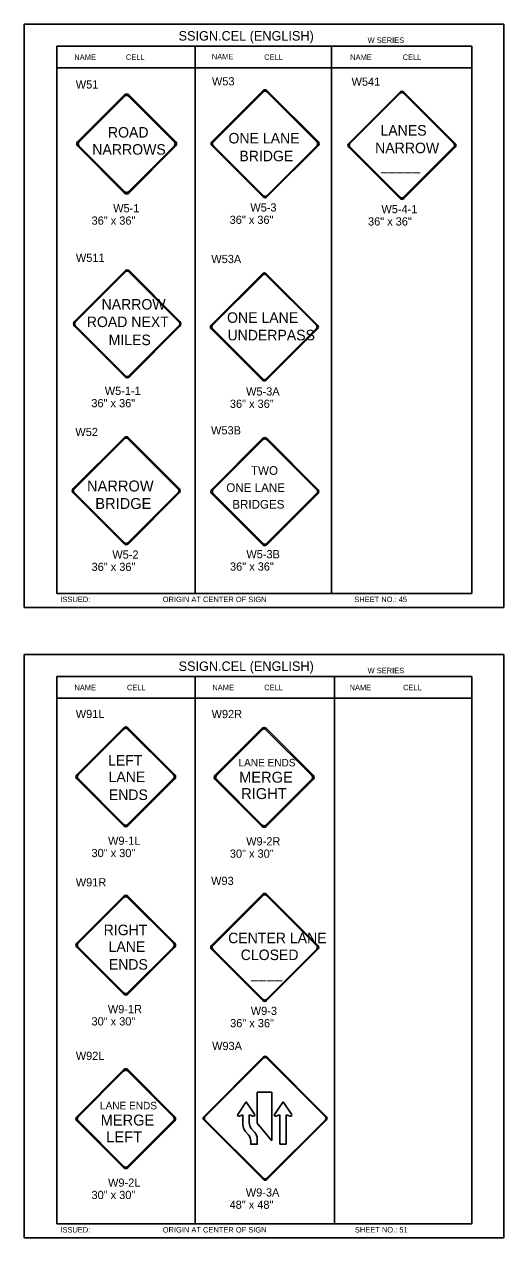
# Model space of a CAD drawing. Extents: x -5299 to 22597, y -19549 to -1808.
# Drawn here: x 1769 to 2470, y -5466 to -3692 of the extents above; entities that cross this region are included whole.
import ezdxf

# ---------------------------------------------------------------- set-up
doc = ezdxf.new("R2010")
doc.units = 0
for name, color, linetype in [('Level 1', 7, 'Continuous'), ('Level 2', 7, 'Continuous'), ('Level 3', 7, 'Continuous'), ('Level 62', 7, 'Continuous')]:
    doc.layers.add(name, color=color, linetype=linetype)

msp = doc.modelspace()

# ---------------------------------------------------------------- linework, layer by layer
at = {"layer": 'Level 1'}
for p, q in [((2423.7, -3724.4), (1816.7, -3724.4)), ((1816.7, -3724.4), (1816.7, -4524.4)), ((2019, -3724.4), (2019, -4524.4)), ((2218.2, -3724.4), (2218.2, -4524.4)), ((2423.7, -3724.4), (2423.7, -4524.4)), ((2423.7, -3756), (1816.7, -3756)), ((1847.1, -3864.1), (1915.9, -3795.4)), ((1921.9, -3795.4), (1990.6, -3864.1)), ((2043.5, -3864.1), (2118.6, -3788.9)), ((2045.3, -3864.3), (2118.9, -3790.7)), ((2123.8, -3790.7), (2197.4, -3864.3)), ((2124, -3788.9), (2199.2, -3864.1)), ((2243.6, -3866.3), (2318.7, -3791.2)), ((2245.3, -3866.5), (2318.9, -3793)), ((2323.8, -3793), (2397.4, -3866.5)), ((2324.1, -3791.2), (2399.2, -3866.3)), ((1849.1, -3864.4), (1916.1, -3797.4)), ((1921.6, -3797.4), (1988.7, -3864.4)), ((1915.9, -3938.9), (1847.1, -3870.1)), ((1916.1, -3936.9), (1849.1, -3869.9)), ((1919, -3867), (1919, -3867)), ((1988.7, -3869.9), (1921.6, -3936.9)), ((1990.6, -3870.1), (1921.9, -3938.9)), ((2118.6, -3944.6), (2043.5, -3869.4)), ((2118.9, -3942.8), (2045.3, -3869.2)), ((2121.3, -3867), (2121.3, -3867)), ((2197.4, -3869.2), (2123.8, -3942.8)), ((2199.2, -3869.4), (2124, -3944.6)), ((2318.7, -3946.8), (2243.6, -3871.7)), ((2318.9, -3945), (2245.3, -3871.4)), ((2321.4, -3869), (2321.4, -3869)), ((2397.4, -3871.4), (2323.8, -3945)), ((2399.2, -3871.7), (2324.1, -3946.8)), ((1842.6, -4126.7), (1917, -4052.3)), ((1843.7, -4127.5), (1917.2, -4054)), ((1922.1, -4054), (1995.6, -4127.5)), ((1922.4, -4052.3), (1996.8, -4126.7)), ((2042.4, -4132), (2117.6, -4056.9)), ((2044.2, -4132.2), (2117.8, -4058.7)), ((2122.7, -4058.7), (2196.3, -4132.2)), ((2122.9, -4056.9), (2198.1, -4132)), ((1917.2, -4206.1), (1843.7, -4132.6)), ((1919.5, -4130), (1919.5, -4130)), ((1995.6, -4132.6), (1922.1, -4206.1)), ((1917, -4207.9), (1842.6, -4133.5)), ((1996.8, -4133.5), (1922.4, -4207.9)), ((2117.6, -4212.5), (2042.4, -4137.4)), ((2117.8, -4210.7), (2044.2, -4137.1)), ((2120.2, -4134.7), (2120.2, -4134.7)), ((2196.3, -4137.1), (2122.7, -4210.7)), ((2198.1, -4137.4), (2122.9, -4212.5)), ((1840.4, -4371.4), (1915.5, -4296.3)), ((1842.2, -4371.6), (1915.7, -4298)), ((1920.7, -4298), (1994.2, -4371.6)), ((1920.9, -4296.3), (1996, -4371.4)), ((2043.1, -4372.6), (2118.2, -4297.4)), ((2044.9, -4372.8), (2118.5, -4299.2)), ((2123.4, -4299.2), (2197, -4372.8)), ((2123.6, -4297.4), (2198.8, -4372.6)), ((1915.5, -4451.9), (1840.4, -4376.8)), ((1915.7, -4450.1), (1842.2, -4376.5)), ((1918.2, -4374.1), (1918.2, -4374.1)), ((1994.2, -4376.5), (1920.7, -4450.1)), ((1996, -4376.8), (1920.9, -4451.9)), ((2118.2, -4453.1), (2043.1, -4377.9)), ((2118.5, -4451.3), (2044.9, -4377.7)), ((2120.9, -4375.2), (2120.9, -4375.2)), ((2120.9, -4375.2), (2120.9, -4375.2)), ((2197, -4377.7), (2123.4, -4451.3)), ((2198.8, -4377.9), (2123.6, -4453.1)), ((1816.7, -4524.4), (2423.7, -4524.4)), ((2423.7, -4645.8), (1816.7, -4645.8)), ((1816.7, -4645.8), (1816.7, -5445.8)), ((2019, -4645.8), (2019, -5445.8)), ((2223, -4645.8), (2223, -5445.8)), ((2423.7, -4645.8), (2423.7, -5445.8)), ((2423.7, -4677.4), (1816.7, -4677.4)), ((1845.8, -4789.2), (1914.6, -4720.4)), ((1847.8, -4789.4), (1914.8, -4722.4)), ((1920.3, -4722.4), (1987.3, -4789.4)), ((1920.6, -4720.4), (1989.3, -4789.2)), ((2048.1, -4790), (2116.9, -4721.3)), ((2050.1, -4790.3), (2117.1, -4723.3)), ((2122.6, -4723.3), (2189.6, -4790.3)), ((2122.8, -4721.3), (2191.6, -4790)), ((1914.6, -4863.9), (1845.8, -4795.1)), ((1914.8, -4861.9), (1847.8, -4794.9)), ((1917.2, -4792.2), (1917.2, -4792.2)), ((1987.3, -4794.9), (1920.3, -4861.9)), ((1989.3, -4795.1), (1920.6, -4863.9)), ((2116.9, -4864.8), (2048.1, -4796)), ((2117.1, -4862.8), (2050.1, -4795.8)), ((2120.1, -4792.6), (2120.1, -4792.6)), ((2189.6, -4795.8), (2122.6, -4862.8)), ((2191.6, -4796), (2122.8, -4864.8)), ((1845.8, -5035.3), (1914.6, -4966.5)), ((1920.6, -4966.5), (1989.3, -5035.3)), ((2043, -5039), (2118.1, -4963.9)), ((2044.8, -5039.2), (2118.3, -4965.6)), ((2123.2, -4965.6), (2196.8, -5039.2)), ((2123.5, -4963.9), (2198.6, -5039)), ((1847.8, -5035.5), (1914.8, -4968.5)), ((1920.3, -4968.5), (1987.3, -5035.5)), ((1914.6, -5110), (1845.8, -5041.2)), ((1914.8, -5108), (1847.8, -5041)), ((1917.5, -5037.8), (1917.5, -5037.8)), ((1987.3, -5041), (1920.3, -5108)), ((1989.3, -5041.3), (1920.6, -5110)), ((2118.1, -5119.4), (2043, -5044.3)), ((2118.3, -5117.7), (2044.8, -5044.1)), ((2119.8, -5041.7), (2119.8, -5041.7)), ((2196.8, -5044.1), (2123.2, -5117.7)), ((2198.6, -5044.3), (2123.5, -5119.4)), ((2031.7, -5289), (2119.1, -5201.6)), ((2033.3, -5289.2), (2119.3, -5203.2)), ((2123.5, -5203.2), (2209.6, -5289.2)), ((2123.7, -5201.6), (2211.1, -5289)), ((1845.8, -5289), (1914.6, -5220.2)), ((1847.8, -5289.2), (1914.8, -5222.2)), ((1920.3, -5222.2), (1987.3, -5289.2)), ((1920.6, -5220.2), (1989.3, -5289)), ((2081.2, -5285.6), (2093.5, -5267.4)), ((2093.5, -5267.4), (2081.2, -5285.6)), ((2093.5, -5267.4), (2105.9, -5285.5)), ((2105.9, -5285.5), (2093.5, -5267.4)), ((2109.6, -5253.3), (2109.6, -5298.3)), ((2109.6, -5253.3), (2131.2, -5253.3)), ((2131.2, -5253.3), (2131.2, -5298.3)), ((2135.2, -5285.6), (2147.5, -5267.4)), ((2147.5, -5267.4), (2159.9, -5285.5)), ((1914.6, -5363.7), (1845.8, -5294.9)), ((1914.8, -5361.7), (1847.8, -5294.7)), ((1917.2, -5292), (1917.2, -5292)), ((1987.3, -5294.7), (1920.3, -5361.7)), ((1989.3, -5294.9), (1920.6, -5363.7)), ((2119.1, -5381), (2031.7, -5293.6)), ((2119.3, -5379.4), (2033.3, -5293.4)), ((2088.8, -5286.5), (2083.2, -5288.3)), ((2083.2, -5288.3), (2088.8, -5286.5)), ((2088.8, -5286.5), (2088.8, -5300.7)), ((2103.9, -5288.3), (2098.2, -5286.5)), ((2098.2, -5297.4), (2098.2, -5286.5)), ((2098.2, -5286.5), (2103.9, -5288.3)), ((2109.7, -5298.4), (2131.3, -5324.1)), ((2120.4, -5292), (2120.4, -5292)), ((2209.6, -5293.4), (2123.5, -5379.4)), ((2211.1, -5293.6), (2123.7, -5381)), ((2131.2, -5298.3), (2131.2, -5324)), ((2142.7, -5286.5), (2137.2, -5288.3)), ((2142.7, -5286.5), (2142.7, -5329.4)), ((2152.1, -5286.4), (2152.1, -5329.4)), ((2157.9, -5288.3), (2152.1, -5286.4)), ((2092.2, -5310), (2096.9, -5315.6)), ((2106.3, -5312.3), (2101.6, -5306.7)), ((2100.2, -5329.4), (2109.6, -5329.4)), ((2100.3, -5324.9), (2100.3, -5329.5)), ((2109.7, -5329.5), (2109.7, -5321.5)), ((1816.7, -5445.8), (2423.7, -5445.8))]:
    msp.add_line(p, q, dxfattribs=at)
for centre, radius, start, end in [((1918.9, -3798.4), 4.23, 45, 135), ((2121.3, -3791.6), 3.8, 45, 135), ((2121.3, -3793.2), 3.48, 45, 135), ((2321.4, -3793.8), 3.8, 45, 135), ((2321.4, -3795.4), 3.48, 45, 135), ((1918.9, -3800.1), 3.88, 45, 135), ((1850.1, -3867.1), 4.23, 135, 225), ((1851.9, -3867.1), 3.88, 135, 225), ((1985.9, -3867.1), 3.88, 315, 45), ((1987.7, -3867.1), 4.23, 315, 45), ((2046.2, -3866.8), 3.8, 135, 225), ((2047.8, -3866.8), 3.48, 135, 225), ((2194.9, -3866.8), 3.48, 315, 45), ((2196.5, -3866.8), 3.8, 315, 45), ((2246.2, -3869), 3.8, 135, 225), ((2247.8, -3869), 3.48, 135, 225), ((2394.9, -3869), 3.48, 315, 45), ((2396.5, -3869), 3.8, 315, 45), ((1918.9, -3934.2), 3.88, 225, 315), ((1918.9, -3935.9), 4.23, 225, 315), ((2121.3, -3941.9), 3.8, 225, 315), ((2121.3, -3940.3), 3.48, 225, 315), ((2321.4, -3944.1), 3.8, 225, 315), ((2321.4, -3942.6), 3.48, 225, 315), ((1919.7, -4054.9), 3.8, 45, 135), ((1919.7, -4056.5), 3.48, 45, 135), ((2120.2, -4059.5), 3.8, 45, 135), ((2120.2, -4061.1), 3.48, 45, 135), ((1846, -4130.1), 4.8, 135.0002, 225), ((1846.3, -4130.1), 3.6, 135.0004, 224.9996), ((1993.1, -4130.1), 3.6, 315, 45), ((1993.4, -4130.1), 4.8, 314.9996, 45.0002), ((2045.1, -4134.7), 3.8, 135, 225), ((2046.7, -4134.7), 3.48, 135, 225), ((2193.8, -4134.7), 3.48, 315, 45), ((2195.4, -4134.7), 3.8, 315, 45), ((1919.7, -4205.2), 3.8, 225, 315), ((1919.7, -4203.6), 3.48, 225, 315), ((2120.2, -4209.8), 3.8, 225, 315), ((2120.2, -4208.3), 3.48, 225, 315), ((1918.2, -4298.9), 3.8, 45, 135), ((1918.2, -4300.5), 3.48, 45, 135), ((2120.9, -4300.1), 3.8, 45, 135), ((2120.9, -4301.7), 3.48, 45, 135), ((1843.1, -4374.1), 3.8, 135, 225), ((1844.6, -4374.1), 3.48, 135, 225), ((1991.8, -4374.1), 3.48, 315, 45), ((1993.3, -4374.1), 3.8, 315, 45), ((2045.8, -4375.2), 3.8, 135, 225), ((2047.4, -4375.2), 3.48, 135, 225), ((2194.5, -4375.2), 3.48, 315, 45), ((2196.1, -4375.2), 3.8, 315, 45), ((1918.2, -4449.2), 3.8, 225, 315), ((1918.2, -4447.6), 3.48, 225, 315), ((2120.9, -4448.8), 3.48, 225, 315), ((2120.9, -4450.4), 3.8, 225, 315), ((1917.6, -4723.4), 4.23, 45, 135), ((1917.6, -4725.2), 3.87, 45, 135), ((2119.9, -4724.3), 4.23, 45, 135), ((2119.9, -4726), 3.87, 45, 135), ((1848.8, -4792.2), 4.23, 135, 225), ((1986.3, -4792.2), 4.23, 315, 45), ((1850.6, -4792.2), 3.87, 135, 225), ((1984.6, -4792.2), 3.87, 315, 45), ((2051.1, -4793), 4.23, 135, 225), ((2052.9, -4793), 3.87, 135, 225), ((2186.9, -4793), 3.87, 315, 45), ((2188.6, -4793), 4.23, 315, 45), ((1917.6, -4860.9), 4.23, 225, 315), ((1917.6, -4859.2), 3.87, 225, 315), ((2119.9, -4861.8), 4.23, 225, 315), ((2119.9, -4860), 3.87, 225, 315), ((1917.6, -4969.5), 4.23, 45, 135), ((2120.8, -4966.5), 3.79, 45, 135), ((2120.8, -4968.1), 3.48, 45, 135), ((1917.6, -4971.3), 3.87, 45, 135), ((1848.8, -5038.3), 4.23, 135, 225), ((1850.6, -5038.3), 3.87, 135, 225), ((1984.6, -5038.3), 3.87, 315, 45), ((1986.3, -5038.3), 4.23, 315, 45), ((2045.7, -5041.6), 3.79, 135, 225), ((2047.2, -5041.6), 3.48, 135, 225), ((2194.3, -5041.6), 3.48, 315, 45), ((2195.9, -5041.6), 3.79, 315, 45), ((1917.6, -5105.3), 3.87, 225, 315), ((1917.6, -5107), 4.23, 225, 315), ((2120.8, -5116.8), 3.79, 225, 315), ((2120.8, -5115.2), 3.48, 225, 315), ((2121.4, -5203.9), 3.25, 45, 135), ((2121.4, -5205.3), 2.98, 45, 135), ((1917.6, -5223.2), 4.23, 45, 135), ((1917.6, -5225), 3.87, 45, 135), ((2082.7, -5286.6), 1.8, 145.9722, 288.4349), ((2082.7, -5286.6), 1.8, 145.9722, 288.4349), ((2104.4, -5286.6), 1.8, 252.5528, 34.3628), ((2104.4, -5286.6), 1.8, 252.5528, 34.3628), ((2136.7, -5286.6), 1.8, 145.9722, 288.4349), ((2158.4, -5286.6), 1.8, 252.5528, 34.3628), ((1848.8, -5292), 4.23, 135, 225), ((1850.6, -5292), 3.87, 135, 225), ((1984.6, -5292), 3.87, 315, 45), ((1986.3, -5292), 4.23, 315, 45), ((2034, -5291.3), 3.25, 135, 225), ((2035.4, -5291.3), 2.98, 135, 225), ((2103.2, -5300.7), 14.4, 180, 220.1009), ((2112.6, -5297.4), 14.4, 180, 220.1009), ((2207.4, -5291.3), 2.98, 315, 45), ((2208.8, -5291.3), 3.25, 315, 45), ((2085.9, -5324.9), 14.4, 0, 40.1009), ((2095.3, -5321.5), 14.4, 0, 40.1009), ((1917.6, -5360.7), 4.23, 225, 315), ((1917.6, -5359), 3.87, 225, 315), ((2121.4, -5378.7), 3.25, 225, 315), ((2121.4, -5377.3), 2.98, 225, 315)]:
    msp.add_arc(centre, radius, start, end, dxfattribs=at)
at = {"layer": 'Level 3'}
msp.add_line((2142.7, -5329.4), (2152.1, -5329.4), dxfattribs=at)
at = {"layer": 'Level 62'}
for points in [[(1769.2, -4544.5), (2470.2, -4544.5), (2470.2, -3692.2), (1769.2, -3692.2)], [(1769.2, -5466), (2470.2, -5466), (2470.2, -4613.6), (1769.2, -4613.6)]]:
    msp.add_lwpolyline(points, close=True, dxfattribs=at)

# ---------------------------------------------------------------- texts
at = {"layer": 'Level 1'}
for s, height, p in [('ROAD', 15.37, (1891.5, -3857.8)), ('LANES', 15.37, (2290, -3854.9)), ('ONE LANE', 15.37, (2067.8, -3866.4)), ('NARROW', 15.37, (2282.2, -3880.6)), ('NARROWS', 15.37, (1868.7, -3882.8)), ('BRIDGE', 15.37, (2083.7, -3892.4)), ('_____', 15.37, (2291, -3905.6)), ('NARROW', 15.37, (1882.2, -4109.2)), ('ONE LANE', 15.37, (2065.7, -4128.6)), ('ROAD NEXT', 15.37, (1860.6, -4134.8)), ('  MILES', 15.37, (1881.1, -4161.2)), ('UNDERPASS', 15.37, (2066.3, -4154.2)), ('TWO', 12.68, (2100.6, -4350.8)), ('NARROW', 16, (1860.9, -4375.1)), ('ONE LANE', 12.68, (2064.6, -4375.8)), ('BRIDGE', 16, (1873, -4400.7)), ('BRIDGES', 12.68, (2073.3, -4400.2)), ('LEFT', 15.36, (1891.7, -4775.7)), ('LANE ENDS', 11, (2082.4, -4777)), ('LANE', 15.36, (1892.5, -4800)), ('MERGE', 16, (2083.3, -4800.8)), ('ENDS', 15.36, (1892.8, -4826.1)), ('RIGHT', 16, (2086.3, -4824.7)), ('RIGHT', 15.36, (1885.3, -5023.7)), ('LANE', 15.36, (1892.5, -5048.1)), ('CENTER LANE', 15.363, (2067.3, -5035.4)), ('CLOSED', 15.36, (2085.7, -5060.1)), ('ENDS', 15.36, (1892.8, -5074.1)), ('____', 15.36, (2100.8, -5086.5)), ('LANE ENDS', 11, (1879.9, -5278.3)), ('MERGE', 16, (1880.9, -5302)), ('LEFT', 16, (1889, -5326.5))]:
    msp.add_text(s, height=height, dxfattribs=at).set_placement(p)
at = {"layer": 'Level 2'}
for s, p in [('W51', (1844.5, -3786.1)), ('W53', (2043.6, -3781.5)), ('W541', (2247.7, -3782)), ('W511', (1844.7, -4039.5)), ('W53A', (2042.7, -4041.3)), ('W52', (1843.9, -4294.1)), ('W53B', (2042.3, -4291.7)), ('W91L', (1844.5, -4706.3)), ('W92R', (2043.1, -4706.4)), ('W91R', (1844.5, -4952.4)), ('W93', (2042.4, -4950.3)), ('W93A', (2043.8, -5191.6)), ('W92L', (1844.5, -5206.1))]:
    msp.add_text(s, height=12, dxfattribs=at).set_placement(p)
at = {"layer": 'Level 3'}
for s, height, p in [('SSIGN.CEL (ENGLISH)', 13.857, (1994.8, -3716)), ('W SERIES', 7.92, (2271.2, -3719.4)), ('NAME', 7.92, (1842.3, -3744.2)), ('CELL', 7.92, (1917.7, -3744.2)), ('NAME', 7.92, (2043.4, -3743.4)), ('CELL', 7.92, (2120, -3744.2)), ('NAME', 7.92, (2245.7, -3744.2)), ('CELL', 7.92, (2322.3, -3744.2)), ('W5-1', 12, (1899.2, -3967.1)), ('W5-3', 12, (2099.7, -3966)), ('36" x 36"', 12, (1867.6, -3985.1)), ('36" x 36"', 12, (2069.5, -3984)), ('W5-4-1', 12, (2291.4, -3968.4)), ('36" x 36"', 12, (2271.8, -3986.4)), ('W5-1-1', 12, (1886.9, -4234)), ('W5-3A', 12, (2093.5, -4234.9)), ('36" x 36"', 12, (1867.3, -4252)), ('36" x 36"', 12, (2069.8, -4252.9)), ('W5-2', 12, (1897.9, -4473.3)), ('W5-3B', 12, (2093.9, -4472.8)), ('36" x 36"', 12, (1867.6, -4491.3)), ('36" x 36"', 12, (2070, -4490.8)), ('ISSUED:', 7.92, (1822, -4536.8)), ('ORIGIN AT CENTER OF SIGN', 7.918, (1971.6, -4536.8)), ('SHEET NO.: 45', 7.918, (2251.7, -4536.8)), ('SSIGN.CEL (ENGLISH)', 13.857, (1994.8, -4637.4)), ('W SERIES', 7.92, (2271.2, -4640.8)), ('NAME', 7.92, (1842.5, -4665.6)), ('CELL', 7.92, (1919.3, -4665.6)), ('NAME', 7.92, (2044.2, -4665.6)), ('CELL', 7.92, (2120, -4665.6)), ('NAME', 7.92, (2244.8, -4665.6)), ('CELL', 7.92, (2323.1, -4665.6)), ('W9-1L', 12, (1891.7, -4891.6)), ('W9-2R', 12, (2093.7, -4892.5)), ('30" x 30"', 12, (1867.5, -4909.6)), ('30" x 30"', 12, (2069.8, -4910.5)), ('W9-1R', 12, (1891.4, -5137.7)), ('30" x 30"', 12, (1867.5, -5155.7)), ('W9-3', 12, (2100.4, -5140.3)), ('36" x 36"', 12, (2070.2, -5158.3)), ('W9-2L', 12, (1891.7, -5391.4)), ('30" x 30"', 12, (1867.5, -5409.4)), ('W9-3A', 12, (2093.1, -5405.7)), ('48" x 48"', 12, (2069.4, -5423.7)), ('ISSUED:', 7.92, (1822, -5458.3)), ('ORIGIN AT CENTER OF SIGN', 7.918, (1971.6, -5458.3)), ('SHEET NO.: 51', 7.918, (2252.6, -5458.3))]:
    msp.add_text(s, height=height, dxfattribs=at).set_placement(p)

doc.saveas('drawing.dxf')
